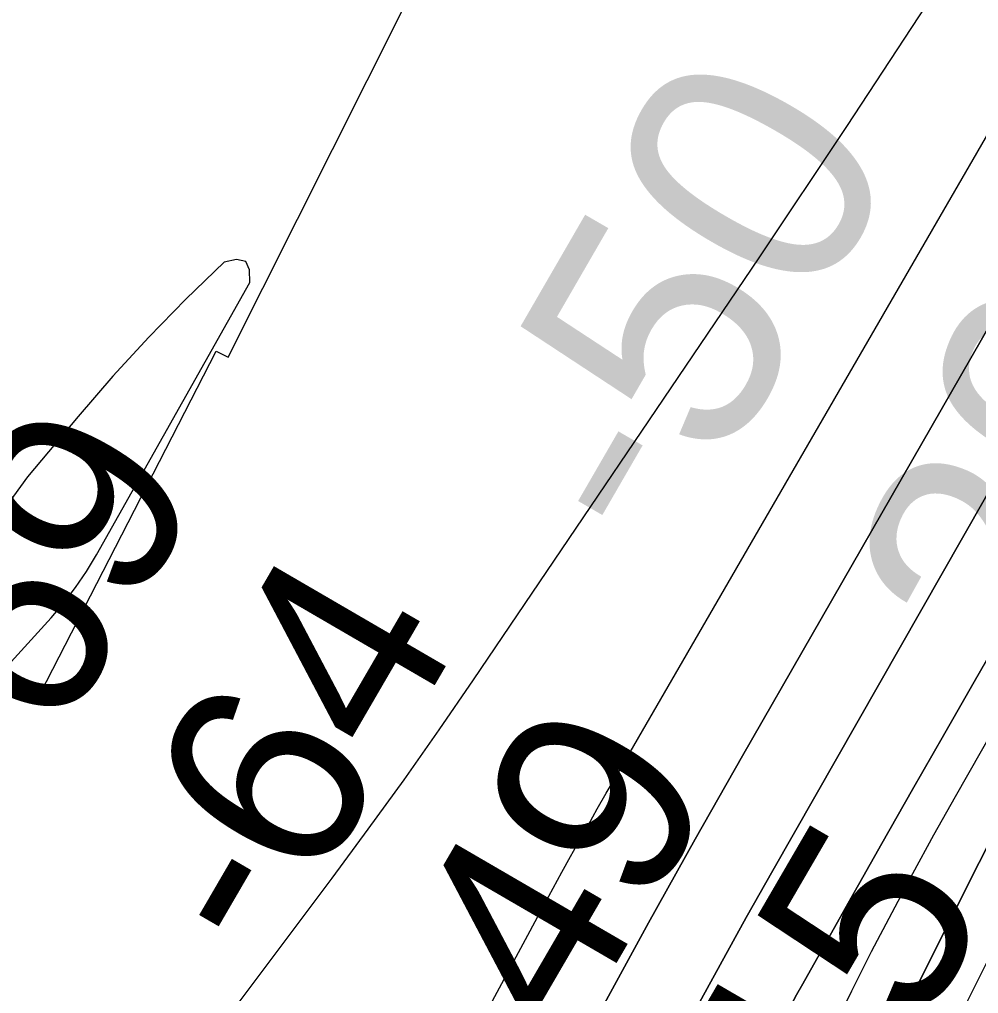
# Model space of a CAD drawing. Extents: x 3297735 to 3335592, y 670436 to 695807.
# Drawn here: x 3321120.1 to 3321443.2, y 691459.8 to 691787.9 of the extents above; entities that cross this region are included whole.
import ezdxf

# ---------------------------------------------------------------- set-up
doc = ezdxf.new("R2010")
doc.units = 0
for name, color, linetype in [('V-RIVR-EDGE', 7, 'Continuous'), ('V-RIVR-IDEN', 7, 'Continuous'), ('V-RIVR-RANG', 7, 'Continuous'), ('V-RRAP-RVMT', 7, 'Continuous'), ('V-TOPO-DPTH', 7, 'Continuous'), ('V-TOPO-MAJR', 7, 'Continuous'), ('V-TOPO-MAJR-IDEN', 7, 'Continuous'), ('V-TOPO-MINR', 7, 'Continuous')]:
    doc.layers.add(name, color=color, linetype=linetype)

msp = doc.modelspace()

# ---------------------------------------------------------------- linework, layer by layer
at = {"layer": 'V-RIVR-EDGE'}
msp.add_spline([(3319721.91, 688607.25), (3319733.2, 688627.78), (3319739.82, 688637.46), (3319746.04, 688644.42), (3319750.72, 688655.27), (3319752.28, 688659.14), (3319762.01, 688671.92), (3319781.47, 688699.79), (3319792.76, 688716.44), (3319801.32, 688726.89), (3319810.26, 688738.11), (3319819.98, 688747.01), (3319825.43, 688754.75), (3319830.49, 688762.88), (3319835.55, 688770.63), (3319840.23, 688780.31), (3319844.52, 688791.16), (3319846.86, 688795.42), (3319851.13, 688797.35), (3319854.24, 688799.66), (3319861.24, 688808.95), (3319869.41, 688820.96), (3319874.87, 688831.03), (3319884.99, 688845.35), (3319893.93, 688856.57), (3319900.54, 688860.82), (3319908.31, 688869.72), (3319918.43, 688881.33), (3319923.49, 688889.46), (3319928.16, 688897.21), (3319932.06, 688904.95), (3319939.44, 688912.69), (3319951.5, 688924.3), (3319955, 688930.88), (3319970.57, 688952.17), (3319976.4, 688958.36), (3319980.68, 688966.5), (3319987.3, 688976.95), (3319991.2, 688986.25), (3319997.81, 688992.82), (3320004.81, 689000.56), (3320006.38, 689006.76), (3320010.27, 689012.96), (3320018.06, 689024.96), (3320025.07, 689035.8), (3320031.68, 689044.71), (3320039.46, 689054.38), (3320044.52, 689060.57), (3320057.73, 689071.4), (3320064.34, 689077.2), (3320070.17, 689082.23), (3320074.45, 689090.36), (3320085.73, 689104.68), (3320093.52, 689116.3), (3320109.84, 689130.22), (3320125, 689144.14), (3320145.59, 689159.99), (3320166.96, 689177), (3320184.06, 689191.31), (3320194.55, 689197.87), (3320205.42, 689204.44), (3320211.64, 689209.85), (3320219.42, 689219.53), (3320234.59, 689238.11), (3320241.98, 689244.68), (3320253.64, 689257.45), (3320273.09, 689279.5), (3320283.99, 689297.32), (3320297.61, 689318.61), (3320312.03, 689344.56), (3320320.21, 689360.83), (3320328.41, 689380.97), (3320333.48, 689394.53), (3320349.85, 689425.9), (3320363.1, 689453.41), (3320368.17, 689465.42), (3320370.9, 689469.67), (3320379.06, 689477.41), (3320388.4, 689489.8), (3320394.62, 689499.09), (3320395.41, 689505.29), (3320397.76, 689513.82), (3320403.21, 689520.78), (3320409.04, 689527.75), (3320417.6, 689536.65), (3320423.43, 689544.39), (3320428.49, 689552.52), (3320431.24, 689564.54), (3320432.02, 689568.03), (3320442.14, 689581.19), (3320451.87, 689595.12), (3320462.77, 689612.93), (3320469.38, 689621.06), (3320477.55, 689631.51), (3320493.51, 689653.19), (3320500.9, 689665.19), (3320506.36, 689674.1), (3320514.54, 689688.82), (3320523.5, 689705.47), (3320534.4, 689723.28), (3320539.06, 689727.15), (3320544.9, 689735.28), (3320551.13, 689744.18), (3320556.58, 689752.7), (3320560.87, 689764.32), (3320568.26, 689774), (3320574.5, 689785.23), (3320578.79, 689794.53), (3320583.07, 689802.27), (3320590.86, 689815.83), (3320602.92, 689833.25), (3320613.43, 689849.12), (3320622.79, 689866.94), (3320636.42, 689890.17), (3320646.93, 689907.21), (3320658.22, 689926.96), (3320664.85, 689940.13), (3320664.87, 689948.66), (3320667.22, 689956.02), (3320676.55, 689968.02), (3320685.11, 689978.08), (3320691.73, 689991.25), (3320701.47, 690006.35), (3320706.14, 690016.04), (3320709.66, 690026.11), (3320715.89, 690035.79), (3320728.33, 690049.33), (3320741.18, 690068.69), (3320754.02, 690086.5), (3320761.81, 690100.44), (3320770.77, 690116.32), (3320777.39, 690127.16), (3320786.73, 690139.93), (3320794.89, 690149.22), (3320800.73, 690155.41), (3320806.18, 690166.26), (3320810.47, 690174), (3320820.98, 690192.59), (3320823.74, 690207.71), (3320829.97, 690218.16), (3320840.87, 690235.59), (3320854.1, 690256.5), (3320864.22, 690271.59), (3320869.28, 690277.01), (3320870.45, 690281.27), (3320876.68, 690289.4), (3320887.57, 690302.95), (3320901.57, 690319.98), (3320912.08, 690333.52), (3320919.47, 690342.43), (3320924.52, 690348.23), (3320932.3, 690356.35), (3320941.26, 690371.46), (3320956.44, 690393.91), (3320969.67, 690415.21), (3320973.57, 690422.57), (3320982.13, 690434.96), (3320987.2, 690444.64), (3320994.21, 690457.03), (3321000.83, 690467.87), (3321008.23, 690481.04), (3321017.97, 690500.02), (3321024.59, 690511.64), (3321030.43, 690518.6), (3321035.5, 690530.22), (3321040.94, 690537.19), (3321055.35, 690559.26), (3321068.58, 690577.84), (3321078.31, 690594.1), (3321086.87, 690605.72), (3321095.82, 690616.94), (3321102.82, 690625.84), (3321107.51, 690637.85), (3321113.34, 690645.6), (3321117.63, 690655.67), (3321123.87, 690670), (3321130.5, 690682.39), (3321142.57, 690701.37), (3321156.19, 690722.28), (3321168.65, 690743.19), (3321171.38, 690749.38), (3321176.05, 690754.41), (3321177.22, 690758.29), (3321181.12, 690767.2), (3321185.79, 690774.17), (3321192.03, 690789.28), (3321204.89, 690814.45), (3321214.25, 690834.98), (3321218.93, 690845.83), (3321223.61, 690855.12), (3321229.85, 690869.85), (3321238.03, 690883.79), (3321242.33, 690899.29), (3321247.41, 690912.46), (3321254.43, 690927.96), (3321263, 690946.55), (3321269.64, 690962.82), (3321273.93, 690973.67), (3321278.23, 690986.07), (3321286.44, 691015.52), (3321288.78, 691021.72), (3321293.84, 691028.3), (3321297.35, 691034.5), (3321303.19, 691045.34), (3321306.32, 691054.64), (3321308.29, 691066.66), (3321310.63, 691073.63), (3321314.52, 691079.44), (3321318.04, 691090.29), (3321320.01, 691103.08), (3321324.31, 691115.87), (3321326.26, 691120.13), (3321332.09, 691125.16), (3321336.76, 691133.68), (3321337.17, 691140.65), (3321337.18, 691146.47), (3321338.37, 691158.49), (3321341.12, 691172.44), (3321349.71, 691192.98), (3321372.69, 691236.35), (3321389.06, 691268.5), (3321398.41, 691284.38), (3321404.65, 691298.32), (3321407.38, 691307.24), (3321407.39, 691310.73), (3321407.79, 691316.15), (3321414.41, 691325.06), (3321416.76, 691334.75), (3321417.94, 691344.05), (3321422.24, 691356.06), (3321434.34, 691385.89), (3321448.39, 691422.7), (3321456.19, 691442.46), (3321462.05, 691458.34), (3321462.85, 691466.87), (3321467.91, 691477.72), (3321474.92, 691488.17), (3321481.15, 691497.85), (3321481.54, 691500.57), (3321489.74, 691519.94), (3321499.87, 691542.02), (3321510.79, 691564.87), (3321521.69, 691581.91), (3321529.1, 691598.18), (3321538.84, 691619.09), (3321550.12, 691632.64), (3321559.06, 691640.76), (3321566.84, 691650.44), (3321566.47, 691655.48), (3321567.25, 691659.74), (3321572.7, 691664.77), (3321581.26, 691676.38), (3321584.38, 691684.91), (3321587.11, 691693.43), (3321593.35, 691706.6), (3321601.92, 691721.7), (3321610.87, 691733.32), (3321617.87, 691739.5), (3321620.99, 691748.8), (3321624.5, 691755), (3321632.28, 691766.23), (3321637.34, 691773.97), (3321638.14, 691784.44), (3321641.66, 691795.29), (3321645.96, 691809.63), (3321651.03, 691820.47), (3321653.37, 691824.35), (3321658.42, 691828.99), (3321665.02, 691832.07), (3321673.18, 691838.64), (3321680.2, 691853.75), (3321683.72, 691866.15), (3321687.24, 691878.94), (3321691.93, 691892.5), (3321697.77, 691904.12), (3321704.38, 691909.54), (3321711, 691920.77), (3321724.23, 691939.74), (3321729.68, 691949.8), (3321733.59, 691959.49), (3321746.04, 691978.85), (3321765.1, 692000.13), (3321767.83, 692005.55), (3321769.01, 692012.53), (3321772.52, 692019.89), (3321782.64, 692034.6), (3321793.52, 692045.43), (3321802.86, 692057.43), (3321811.04, 692071.76), (3321820.77, 692085.31), (3321837.5, 692109.31), (3321852.67, 692125.56), (3321856.95, 692134.47), (3321865.51, 692146.08), (3321874.07, 692158.09), (3321882.62, 692162.33), (3321885.73, 692165.42), (3321887.31, 692179.77), (3321889.66, 692189.46), (3321896.67, 692199.14), (3321906.39, 692208.81), (3321914.56, 692218.87), (3321921.95, 692230.87), (3321931.31, 692249.47), (3321940.25, 692259.91), (3321951.52, 692266.48), (3321951.14, 692271.52), (3321953.48, 692276.17), (3321960.48, 692283.13), (3321960.49, 692288.17), (3321960.5, 692292.05), (3321966.73, 692300.96), (3321976.84, 692312.95), (3321985.4, 692326.12), (3321999.02, 692342.37), (3322004.07, 692347.79), (3322006.8, 692355.15), (3322018.86, 692369.86), (3322032.48, 692387.27), (3322035.98, 692394.25), (3322046.88, 692410.89), (3322053.89, 692419.41), (3322062.45, 692431.8), (3322080.36, 692459.29), (3322099.43, 692486.77), (3322109.15, 692500.71), (3322113.45, 692513.5), (3322120.08, 692527.44), (3322124.37, 692536.35), (3322130.59, 692544.09), (3322144.19, 692555.69), (3322154.3, 692563.42), (3322157.8, 692568.07), (3322157.81, 692573.5), (3322158.99, 692580.09), (3322165.23, 692595.2), (3322169.9, 692601), (3322176.9, 692609.9), (3322181.58, 692618.04), (3322185.48, 692627.33), (3322187.82, 692635.08), (3322190.16, 692638.96), (3322199.11, 692652.12), (3322206.11, 692660.24), (3322215.05, 692669.14), (3322221.67, 692679.21), (3322228.68, 692689.66), (3322230.65, 692701.29), (3322234.15, 692707.1), (3322239.98, 692713.68), (3322240.78, 692721.82), (3322246.62, 692732.28), (3322257.13, 692747.76), (3322269.19, 692761.31), (3322281.64, 692779.5), (3322287.08, 692784.53), (3322289.82, 692793.44), (3322298.4, 692811.26), (3322311.23, 692827.9), (3322325.25, 692849.2), (3322340.82, 692872.04), (3322357.55, 692894.49), (3322366.5, 692909.98), (3322374.67, 692919.27), (3322378.18, 692925.85), (3322378.19, 692932.44), (3322378.2, 692936.32), (3322380.16, 692941.75), (3322387.16, 692950.65), (3322397.3, 692972.73), (3322404.3, 692982.41), (3322407.81, 692990.54), (3322418.32, 693006.42), (3322430.38, 693021.51), (3322439.35, 693040.49), (3322447.92, 693056.37), (3322451.06, 693071.49), (3322451.87, 693088.16), (3322455.41, 693108.32), (3322461.66, 693123.43), (3322462.07, 693131.96), (3322461.33, 693147.08), (3322471.06, 693161.02), (3322480.02, 693177.67), (3322484.71, 693192.01), (3322487.85, 693207.9), (3322490.57, 693210.61), (3322500.3, 693224.93), (3322521.3, 693248.15), (3322539.95, 693264), (3322547.34, 693272.91), (3322550.08, 693282.59), (3322550.88, 693291.9), (3322552.45, 693297.71), (3322564.89, 693311.64), (3322570.72, 693318.61), (3322576.95, 693326.74), (3322580.47, 693340.69), (3322590.2, 693351.91), (3322600.3, 693359.25), (3322603.79, 693359.25), (3322609.2, 693353.42), (3322618.52, 693357.27), (3322625.13, 693363.85), (3322634.47, 693378.56), (3322653.93, 693404.88), (3322678.44, 693438.95), (3322692.84, 693458.69), (3322701, 693465.26), (3322708.76, 693467.96), (3322714.21, 693474.54), (3322719.66, 693481.51), (3322729.79, 693501.26), (3322740.68, 693515.19), (3322746.53, 693526.81), (3322752.77, 693541.92), (3322764.43, 693554.69), (3322769.49, 693562.82), (3322774.19, 693578.71), (3322781.2, 693591.1), (3322787.42, 693598.84), (3322795.21, 693610.46), (3322799.12, 693622.47), (3322801.47, 693634.49), (3322804.6, 693643.4), (3322808.49, 693648.82), (3322813.15, 693654.23), (3322817.07, 693670.51), (3322820.98, 693684.08), (3322828, 693699.57), (3322828.79, 693704.61), (3322829.58, 693711.2), (3322831.15, 693715.46), (3322838.93, 693727.85), (3322846.35, 693746.06), (3322854.15, 693763.88), (3322858.81, 693768.14), (3322865.03, 693775.88), (3322871.27, 693789.05), (3322877.11, 693797.95), (3322877.51, 693803.38), (3322881.8, 693810.74), (3322885.32, 693822.75), (3322886.52, 693837.48), (3322887.31, 693846.79), (3322888.49, 693852.22), (3322893.57, 693866.16), (3322903.7, 693885.14), (3322914.59, 693899.85), (3322916.94, 693906.83), (3322916.96, 693914.97), (3322915.81, 693921.56), (3322917, 693934.75), (3322920.53, 693950.25), (3322928.35, 693973.5), (3322938.09, 693991.7), (3322943.16, 694004.1), (3322945.88, 694005.64), (3322947.06, 694014.95), (3322947.71, 694018)], degree=3, dxfattribs=at)
at = {"layer": 'V-RRAP-RVMT'}
for p, q in [((3321190.45, 691674.13), (3321248.94, 691790.59)), ((3321127.17, 691560.75), (3321186.4, 691676.2)), ((3321186.4, 691676.2), (3321190.45, 691674.13)), ((3321117.57, 691565.44), (3321127.17, 691560.75))]:
    msp.add_line(p, q, dxfattribs=at)
at = {"layer": 'V-TOPO-DPTH'}
for points in [[(3321128.76, 691001.67), (3321177.3, 691111.13), (3321204.97, 691171.89), (3321233.45, 691232.25), (3321263.14, 691292.02), (3321293.64, 691351.41), (3321338.9, 691437.4), (3321347.45, 691453.45), (3321356.11, 691469.45), (3321364.94, 691485.36), (3321373.87, 691501.2), (3321473.81, 691676.44), (3321497.93, 691718.49), (3321522.18, 691760.46), (3321546.62, 691802.32), (3321571.2, 691844.1), (3321581.99, 691862.32), (3321601.36, 691894.88), (3321620.83, 691927.38), (3321640.47, 691959.77), (3321660.22, 691992.11), (3322003.56, 692551.2)], [(3322003.56, 692551.2), (3321660.22, 691992.11), (3321640.47, 691959.77), (3321620.83, 691927.38), (3321601.36, 691894.88), (3321581.99, 691862.32), (3321571.2, 691844.1), (3321546.62, 691802.32), (3321522.18, 691760.46), (3321497.93, 691718.49), (3321473.81, 691676.44), (3321373.87, 691501.2), (3321364.94, 691485.36), (3321356.11, 691469.45), (3321347.45, 691453.45), (3321338.9, 691437.4), (3321293.64, 691351.41), (3321263.14, 691292.02), (3321233.45, 691232.25), (3321204.97, 691171.89), (3321177.3, 691111.13), (3321128.76, 691001.67)], [(3321107.15, 691057.8), (3321154.05, 691147.83), (3321201.28, 691237.7), (3321301.28, 691426.74), (3321316.53, 691455.21), (3321331.98, 691483.58), (3321347.72, 691511.78), (3321363.66, 691539.87), (3321541.41, 691849.48), (3321550.4, 691865.1), (3321559.41, 691880.71), (3321568.45, 691896.31), (3321577.51, 691911.89), (3321593.09, 691938.63), (3321594.38, 691940.83), (3321595.67, 691943.03), (3321596.96, 691945.23), (3321598.25, 691947.43), (3321610.95, 691968.99), (3321618.59, 691981.97), (3321626.22, 691994.96), (3321633.83, 692007.95), (3321641.43, 692020.95), (3321943.61, 692538.68)], [(3321943.61, 692538.68), (3321641.43, 692020.95), (3321633.83, 692007.95), (3321626.22, 691994.96), (3321618.59, 691981.97), (3321610.95, 691968.99), (3321598.25, 691947.43), (3321596.96, 691945.23), (3321595.67, 691943.03), (3321594.38, 691940.83), (3321593.09, 691938.63), (3321577.51, 691911.89), (3321568.45, 691896.31), (3321559.41, 691880.71), (3321550.4, 691865.1), (3321541.41, 691849.48), (3321363.66, 691539.87), (3321347.72, 691511.78), (3321331.98, 691483.58), (3321316.53, 691455.21), (3321301.28, 691426.74), (3321201.28, 691237.7), (3321154.05, 691147.83), (3321107.15, 691057.8)], [(3321832.83, 692178.16), (3321798.41, 692123.03), (3321764.11, 692067.83), (3321729.89, 692012.57), (3321676, 691925.36), (3321668.86, 691913.64), (3321661.8, 691901.85), (3321654.89, 691889.99), (3321648.07, 691878.07), (3321553.44, 691710.29), (3321528.51, 691665.44), (3321503.97, 691620.39), (3321479.99, 691575.03), (3321456.4, 691529.47), (3321443.35, 691503.87), (3321426.76, 691470.86), (3321410.42, 691437.73), (3321394.46, 691404.41), (3321378.75, 691370.98), (3321326.74, 691258.63), (3321285.28, 691168.89), (3321243.91, 691079.12), (3321202.67, 690989.28)], [(3321202.67, 690989.28), (3321243.91, 691079.12), (3321285.28, 691168.89), (3321326.74, 691258.63), (3321378.75, 691370.98), (3321394.46, 691404.41), (3321410.42, 691437.73), (3321426.76, 691470.86), (3321443.35, 691503.87), (3321456.4, 691529.47), (3321479.99, 691575.03), (3321503.97, 691620.39), (3321528.51, 691665.44), (3321553.44, 691710.29), (3321648.07, 691878.07), (3321654.89, 691889.99), (3321661.8, 691901.85), (3321668.86, 691913.64), (3321676, 691925.36), (3321729.89, 692012.57), (3321764.11, 692067.83), (3321798.41, 692123.03), (3321832.83, 692178.16)], [(3321171.18, 691005.07), (3321203.9, 691076.36), (3321293.45, 691274.88), (3321302.86, 691295.68), (3321312.29, 691316.47), (3321321.76, 691337.24), (3321331.25, 691358), (3321337.08, 691370.7), (3321343.8, 691385.04), (3321350.67, 691399.31), (3321357.78, 691413.46), (3321365.04, 691427.54), (3321375.78, 691447.94), (3321377.81, 691451.75), (3321379.85, 691455.55), (3321381.93, 691459.33), (3321384.03, 691463.1), (3321400.34, 691492.06), (3321410.64, 691510.28), (3321420.97, 691528.49), (3321431.35, 691546.66), (3321441.77, 691564.82), (3321617.92, 691870.69)], [(3321617.92, 691870.69), (3321441.77, 691564.82), (3321431.35, 691546.66), (3321420.97, 691528.49), (3321410.64, 691510.28), (3321400.34, 691492.06), (3321384.03, 691463.1), (3321381.93, 691459.33), (3321379.85, 691455.55), (3321377.81, 691451.75), (3321375.78, 691447.94), (3321365.04, 691427.54), (3321357.78, 691413.46), (3321350.67, 691399.31), (3321343.8, 691385.04), (3321337.08, 691370.7), (3321331.25, 691358), (3321321.76, 691337.24), (3321312.29, 691316.47), (3321302.86, 691295.68), (3321293.45, 691274.88), (3321203.9, 691076.36), (3321171.18, 691005.07)]]:
    msp.add_lwpolyline(points, dxfattribs=at)
at = {"layer": 'V-TOPO-MAJR'}
msp.add_lwpolyline([(3320966.11, 690874.89), (3321296.99, 691489.87), (3321299.91, 691495.25), (3321302.84, 691500.61), (3321305.79, 691505.96), (3321308.77, 691511.31), (3321311.77, 691516.63), (3321314.78, 691521.95), (3321317.82, 691527.26), (3321320.87, 691532.56), (3321549.5, 691927.67), (3321558.87, 691943.84), (3321568.26, 691960), (3321577.67, 691976.15), (3321587.1, 691992.29), (3321726.63, 692230.68)], dxfattribs=at)
at = {"layer": 'V-TOPO-MINR'}
for points in [[(3321128.76, 691001.67), (3321177.3, 691111.13), (3321204.97, 691171.89), (3321233.45, 691232.25), (3321263.14, 691292.02), (3321293.64, 691351.41), (3321338.9, 691437.4), (3321347.45, 691453.45), (3321356.11, 691469.45), (3321364.94, 691485.36), (3321373.87, 691501.2), (3321473.81, 691676.44), (3321497.93, 691718.49), (3321522.18, 691760.46), (3321546.62, 691802.32), (3321571.2, 691844.1), (3321581.99, 691862.32), (3321601.36, 691894.88), (3321620.83, 691927.38), (3321640.47, 691959.77), (3321660.22, 691992.11), (3322003.56, 692551.2)], [(3321943.61, 692538.68), (3321641.43, 692020.95), (3321633.83, 692007.95), (3321626.22, 691994.96), (3321618.59, 691981.97), (3321610.95, 691968.99), (3321598.25, 691947.43), (3321596.96, 691945.23), (3321595.67, 691943.03), (3321594.38, 691940.83), (3321593.09, 691938.63), (3321577.51, 691911.89), (3321568.45, 691896.31), (3321559.41, 691880.71), (3321550.4, 691865.1), (3321541.41, 691849.48), (3321363.66, 691539.87), (3321347.72, 691511.78), (3321331.98, 691483.58), (3321316.53, 691455.21), (3321301.28, 691426.74), (3321201.28, 691237.7), (3321154.05, 691147.83), (3321107.15, 691057.8)], [(3321190.48, 691007.26), (3321233.41, 691098.6), (3321275.83, 691190.19), (3321381.27, 691420.49), (3321387.54, 691433.94), (3321393.93, 691447.34), (3321400.5, 691460.65), (3321407.19, 691473.91), (3321414.06, 691487.07), (3321421.03, 691500.17), (3321428.18, 691513.19), (3321435.44, 691526.14), (3321633.68, 691874.5), (3321643.19, 691891.01), (3321652.8, 691907.46), (3321662.59, 691923.81), (3321672.49, 691940.1), (3321749.16, 692064.87), (3321797.56, 692143.44), (3321846.06, 692221.95)], [(3321094.13, 691325.29), (3321122.78, 691361.65), (3321225.45, 691498.61), (3321237.64, 691515.13), (3321249.68, 691531.76), (3321261.47, 691548.57), (3321273.11, 691565.49), (3321369.35, 691707.6), (3321398.88, 691751.88), (3321427.99, 691796.43), (3321456.48, 691841.39), (3321484.55, 691886.61), (3321524.67, 691952.29), (3321532.29, 691964.92), (3321539.81, 691977.61), (3321547.18, 691990.38), (3321554.45, 692003.21), (3321657.68, 692187.73)], [(3321202.67, 690989.28), (3321243.91, 691079.12), (3321285.28, 691168.89), (3321326.74, 691258.63), (3321378.75, 691370.98), (3321394.46, 691404.41), (3321410.42, 691437.73), (3321426.76, 691470.86), (3321443.35, 691503.87), (3321456.4, 691529.47), (3321479.99, 691575.03), (3321503.97, 691620.39), (3321528.51, 691665.44), (3321553.44, 691710.29), (3321648.07, 691878.07), (3321654.89, 691889.99), (3321661.8, 691901.85), (3321668.86, 691913.64), (3321676, 691925.36), (3321729.89, 692012.57), (3321764.11, 692067.83), (3321798.41, 692123.03), (3321832.83, 692178.16)], [(3321171.18, 691005.07), (3321203.9, 691076.36), (3321293.45, 691274.88), (3321302.86, 691295.68), (3321312.29, 691316.47), (3321321.76, 691337.24), (3321331.25, 691358), (3321337.08, 691370.7), (3321343.8, 691385.04), (3321350.67, 691399.31), (3321357.78, 691413.46), (3321365.04, 691427.54), (3321375.78, 691447.94), (3321377.81, 691451.75), (3321379.85, 691455.55), (3321381.93, 691459.33), (3321384.03, 691463.1), (3321400.34, 691492.06), (3321410.64, 691510.28), (3321420.97, 691528.49), (3321431.35, 691546.66), (3321441.77, 691564.82), (3321617.92, 691870.69)], [(3321232.78, 691010.58), (3321264.09, 691080.67), (3321295.69, 691150.63), (3321327.71, 691220.39), (3321360.02, 691290.02), (3321401.26, 691378.19), (3321413.28, 691403.59), (3321425.46, 691428.9), (3321437.89, 691454.1), (3321450.47, 691479.22), (3321534.9, 691645.85), (3321556.63, 691688.07), (3321578.7, 691730.12), (3321601.29, 691771.89), (3321624.22, 691813.47)], [(3321103.79, 691556.71), (3321130.8, 691586.36), (3321135.05, 691591.35), (3321139.06, 691596.52), (3321142.7, 691601.94), (3321146.11, 691607.54), (3321197.75, 691699.27), (3321197.63, 691703.57), (3321196.34, 691706.39), (3321193.3, 691706.98), (3321189.09, 691706.09), (3321176.22, 691693.66), (3321163.67, 691680.92), (3321151.62, 691667.71), (3321139.89, 691654.19), (3321122.88, 691633.8), (3321115.83, 691624.04)]]:
    msp.add_lwpolyline(points, dxfattribs=at)

# ---------------------------------------------------------------- texts
at = {"layer": 'V-RIVR-IDEN'}
msp.add_text('2012', height=83, rotation=66.6565, dxfattribs=at).set_placement((3321474.03, 691561.15))
at = {"layer": 'V-RIVR-RANG'}
for s, p in [('-69', (3321118.01, 691518.38)), ('-64', (3321204.32, 691467.88)), ('-49', (3321290.63, 691417.38)), ('-15', (3321382.92, 691377.15))]:
    msp.add_text(s, height=67, rotation=59.8114, dxfattribs=at).set_placement(p)
at = {"layer": 'V-TOPO-MAJR-IDEN'}
msp.add_text('-50', height=83, rotation=59.9451, dxfattribs=at).set_placement((3321337.66, 691603))

doc.saveas('drawing.dxf')
